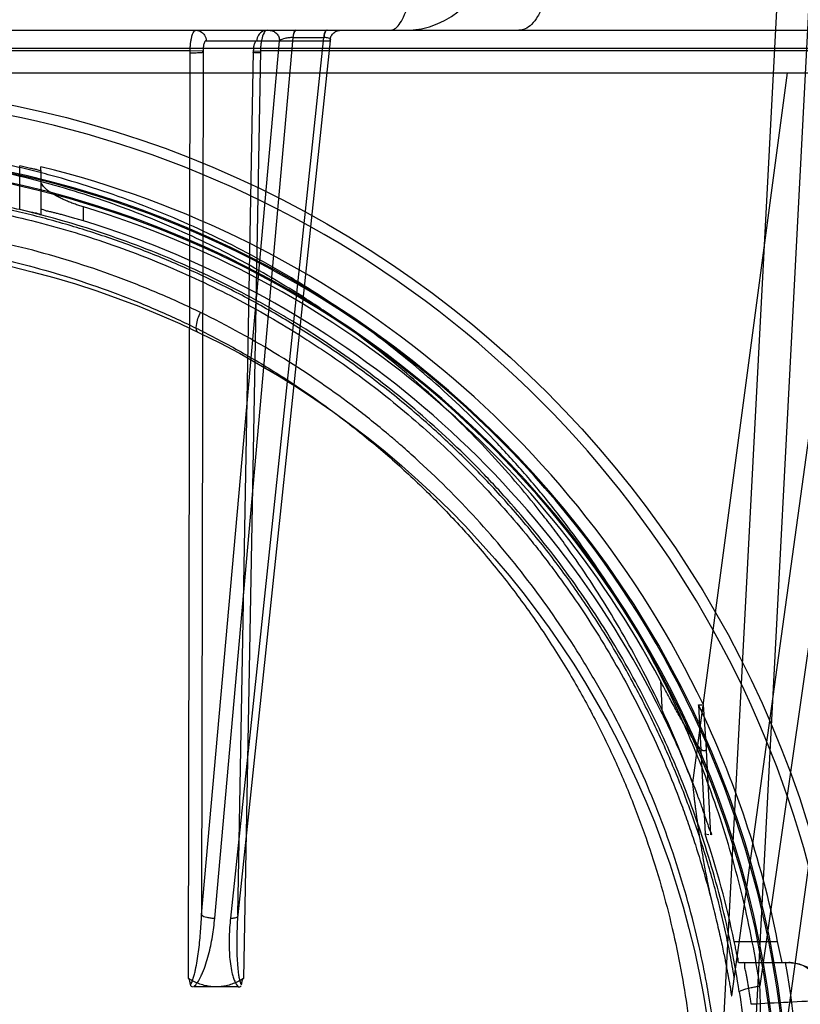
# Model space of a CAD drawing. Header units: millimetres. Extents: x 0 to 297, y 0 to 210.
# Tile 399 of 455: x 240.295 to 240.589, y 160.189 to 160.559. Entities that reach past the tile are written whole.
import ezdxf

# ---------------------------------------------------------------- set-up
doc = ezdxf.new("R2010")
doc.units = ezdxf.units.MM
doc.header["$LTSCALE"] = 16.335
doc.layers.get('0').update_dxf_attribs({"linetype": 'CONTINUOUS'})
for name, color, linetype in [('AXES_REF', 7, 'CONTINUOUS'), ('INTFCLR_1', 7, 'CONTINUOUS'), ('INTFCLR_144815', 7, 'CONTINUOUS')]:
    doc.layers.add(name, color=color, linetype=linetype)

msp = doc.modelspace()

# ---------------------------------------------------------------- linework, layer by layer
at = {"color": 7, "linetype": 'Continuous'}
for radius in [7.756662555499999, 7.756, 7.706331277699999]:
    msp.add_circle((241.4302422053, 154.539298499), radius, dxfattribs=at)
msp.add_arc((241.4302422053, 154.539298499), 7.68, 278.2771290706, 261.7228709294, dxfattribs=at)
at = {"layer": 'AXES_REF', "color": 9, "linetype": 'Continuous'}
msp.add_arc((241.4302422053, 154.539298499), 7.075609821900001, 94.4118118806, 85.5881881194, dxfattribs=at)
at = {"layer": 'INTFCLR_1', "color": 9, "linetype": 'Continuous'}
msp.add_circle((240.2140185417, 160.131298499), 0.344, dxfattribs=at)
for points, knots in [([(240.3633003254, 160.4491381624), (240.3607223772, 160.4503932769), (240.3555159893, 160.4528478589), (240.3449543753, 160.4575058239), (240.3260566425, 160.4649968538), (240.303727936, 160.4719253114), (240.2837128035, 160.4764777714), (240.2735203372, 160.4783808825), (240.2676320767, 160.4793607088), (240.2528886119, 160.4816146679), (240.2276366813, 160.4839584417), (240.1977993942, 160.4835822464), (240.1785098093, 160.4818139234), (240.1696038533, 160.4807006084), (240.1636733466, 160.4798794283), (240.1476178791, 160.4773318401), (240.1218622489, 160.4715081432), (240.0969340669, 160.4631023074), (240.0821876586, 160.457062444), (240.0768830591, 160.4547712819), (240.069031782, 160.4512617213), (240.0525135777, 160.4432487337), (240.0283142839, 160.4292153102), (240.005770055, 160.4130456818), (239.992022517, 160.4016147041), (239.985855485, 160.3961702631), (239.981794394, 160.3924985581), (239.9709167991, 160.3823084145), (239.9541955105, 160.3647047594), (239.9342023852, 160.3393354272), (239.9195334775, 160.3167403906), (239.9103356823, 160.3001806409), (239.9053572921, 160.2904356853), (239.8981587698, 160.2754957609), (239.8885725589, 160.252205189), (239.8803362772, 160.2251973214), (239.8762058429, 160.2070744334), (239.8745222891, 160.1984857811), (239.8734564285, 160.1926675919), (239.8708042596, 160.1764959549), (239.8687062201, 160.1555900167), (239.8681879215, 160.1345274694), (239.8683322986, 160.1238705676), (239.8685333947, 160.1177409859), (239.8692271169, 160.1025552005), (239.8712505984, 160.0829536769), (239.8750083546, 160.0621668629), (239.8772603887, 160.0519282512), (239.8786539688, 160.0461159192), (239.8808336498, 160.037502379), (239.8844641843, 160.0248233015), (239.8918923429, 160.0029939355), (239.9007825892, 159.9819794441), (239.909783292, 159.9643479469), (239.9152384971, 159.9545416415), (239.9236660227, 159.9402036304), (239.9374680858, 159.9195919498), (239.9583220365, 159.8940001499), (239.9756912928, 159.8763636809), (239.9879825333, 159.8652818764), (239.996406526, 159.858044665), (240.0116476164, 159.8458753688), (240.0348464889, 159.8299566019), (240.0546272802, 159.8190676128), (240.0648476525, 159.8140865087)], [0, 0, 0, 0, 0.0078493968, 0.0157556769, 0.0315973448, 0.06348082, 0.0796255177, 0.0877696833, 0.09186257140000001, 0.09596636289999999, 0.128600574, 0.1611442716, 0.177500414, 0.1816059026, 0.1857145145, 0.1938901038, 0.2261064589, 0.2578609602, 0.2657731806, 0.2697286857, 0.2736790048, 0.2893160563, 0.3199691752, 0.350131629, 0.3651446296, 0.3688979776, 0.3726519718, 0.3801321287, 0.4097003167, 0.4390100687, 0.4684423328, 0.4833358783, 0.4908515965, 0.498396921, 0.52873346, 0.5596898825, 0.5755734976, 0.5795998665, 0.5836492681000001, 0.5917658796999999, 0.6244614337, 0.6410489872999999, 0.6494251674, 0.6536350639, 0.6578378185, 0.6910418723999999, 0.7074624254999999, 0.7156483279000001, 0.7197377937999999, 0.7238248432, 0.7399718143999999, 0.7558251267, 0.7869322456, 0.802323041, 0.8100025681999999, 0.8176490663, 0.8478512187, 0.8777971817, 0.9079026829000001, 0.9155006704, 0.9231007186, 0.93830313, 0.9688745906, 1, 1, 1, 1]), ([(240.0648476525, 159.8140865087), (240.0752237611, 159.8090295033), (240.0966122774, 159.7999104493), (240.1244810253, 159.7912590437), (240.1430925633, 159.787028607), (240.1518390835, 159.7853392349), (240.1577108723, 159.7842851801), (240.1738534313, 159.7817151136), (240.2005509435, 159.7792441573), (240.2273798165, 159.7795921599), (240.2437377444, 159.78088483), (240.2497109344, 159.7814766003), (240.2586128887, 159.782478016), (240.2776221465, 159.7852528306), (240.3063033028, 159.7917601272), (240.3298960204, 159.7997425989), (240.3433970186, 159.8051941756), (240.348739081, 159.8074308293), (240.3579294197, 159.811485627), (240.3757716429, 159.8201733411), (240.4000849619, 159.8343274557), (240.4205299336, 159.849064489), (240.4323871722, 159.8587462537), (240.4366319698, 159.862341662), (240.442899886, 159.8677812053), (240.4560217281, 159.8798722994), (240.4748117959, 159.8998218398), (240.495056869, 159.9258012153), (240.5076541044, 159.9455231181), (240.5144852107, 159.9575750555), (240.5171964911, 159.9624937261), (240.5217996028, 159.9712089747), (240.5304446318, 159.9890961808), (240.5389054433, 160.0103894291), (240.5458800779, 160.0324890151), (240.5519098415, 160.055492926), (240.55733746, 160.08514324), (240.5593892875, 160.1108008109), (240.5597325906, 160.1260072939), (240.5597921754, 160.1321339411), (240.5596910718, 160.1427711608), (240.5586928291, 160.1637361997), (240.5561333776, 160.1844920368), (240.5531371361, 160.2005106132), (240.5519497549, 160.2062668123), (240.5500860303, 160.2147710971), (240.5469405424, 160.2272917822), (240.5419994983, 160.2435958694), (240.5345299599, 160.2646014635), (240.5267647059, 160.2823797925), (240.5192819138, 160.2971044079), (240.5141086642, 160.3067239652), (240.5045671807, 160.3230793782), (240.4894182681, 160.3453663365), (240.4688676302, 160.3703294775), (240.4517435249, 160.3875960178), (240.4406237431, 160.3975681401), (240.436471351, 160.401160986), (240.430161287, 160.4064908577), (240.41609606, 160.4176714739), (240.3930629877, 160.4334208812), (240.373436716, 160.4442031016), (240.3633003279, 160.4491381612)], [0, 0, 0, 0, 0.0316060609, 0.0635406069, 0.07975651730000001, 0.0838444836, 0.0879320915, 0.0960907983, 0.1285991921, 0.1611989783, 0.1694097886, 0.173526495, 0.1776339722, 0.1939379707, 0.2261052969, 0.2580138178, 0.2620009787, 0.2659733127, 0.273871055, 0.2895030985, 0.3202911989, 0.3507747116, 0.3583934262, 0.3622044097, 0.3660061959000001, 0.3811173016, 0.4110448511, 0.4409258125, 0.4711799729, 0.4750127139, 0.4788584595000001, 0.4865582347, 0.5019977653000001, 0.5332401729, 0.5491816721, 0.5654318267, 0.5983319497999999, 0.6315729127, 0.6357728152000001, 0.6399804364, 0.648348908, 0.6648970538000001, 0.6974320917, 0.7054938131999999, 0.7095177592, 0.7135247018, 0.7293322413, 0.7448511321, 0.7601545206, 0.7903607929, 0.7978752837, 0.8053790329, 0.8202649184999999, 0.8497067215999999, 0.8790537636, 0.9086837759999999, 0.9161831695, 0.9199497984, 0.9237184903, 0.9387994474, 0.9691302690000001, 1, 1, 1, 1]), ([(240.3624739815, 160.4416160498), (240.3616774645, 160.4419971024), (240.3618041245, 160.4454568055), (240.3626110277, 160.4475622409), (240.3633003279, 160.4491381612)], [0, 0, 0, 0, 0.3392071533, 1, 1, 1, 1])]:
    msp.add_open_spline(points, degree=3, knots=knots, dxfattribs=at)
at = {"layer": 'INTFCLR_144815', "color": 9, "linetype": 'Continuous'}
for p, q in [((240.7189496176, 161.2100770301), (240.5738738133, 160.1957300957)), ((240.5782257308, 160.1393150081), (240.6517083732, 160.6718127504)), ((239.5607711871, 160.5552984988), (240.8803257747, 160.555298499)), ((240.3637805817, 160.2224120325), (240.393091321, 160.551333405)), ((240.3655049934, 160.5513334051), (240.4121512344, 160.5513334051)), ((240.3687151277, 160.2211820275), (240.3982450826, 160.55256341)), ((240.4096959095, 160.55256341), (240.374634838, 160.2211820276)), ((240.4121512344, 160.551333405), (240.3773504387, 160.2224120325)), ((240.3982450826, 160.55256341), (240.3981497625, 160.5525638)), ((240.3982450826, 160.55256341), (240.4097905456, 160.5525638)), ((240.7329402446, 160.5484201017), (239.6950968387, 160.5484201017)), ((240.3594722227, 160.547577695), (240.1054059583, 160.547577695)), ((240.3588212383, 160.1984475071), (240.3594723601, 160.5475776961)), ((240.3643683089, 160.5474730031), (240.3637805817, 160.2224120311)), ((240.3773504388, 160.2224120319), (240.383363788, 160.5474730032)), ((240.385923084, 160.547577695), (240.3794837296, 160.1984476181)), ((240.6015148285, 160.5475776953), (240.3859230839, 160.5475776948)), ((240.5841947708, 160.539298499), (240.548464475, 160.2721336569)), ((240.5632967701, 160.192008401), (240.6104313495, 160.5335728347)), ((240.2953102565, 160.4878496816), (240.2953102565, 160.504260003)), ((240.3033102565, 160.5025293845), (240.3033102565, 160.4860307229)), ((240.3193102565, 160.4835566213), (240.3193102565, 160.4888296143)), ((240.5364523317, 160.3104557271), (240.5370833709, 160.2981352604)), ((240.5554353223, 160.2525667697), (240.553676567, 160.2869048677)), ((240.5642241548, 160.2124583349), (240.5805543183, 160.2124583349)), ((240.5659424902, 160.2044583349), (240.5847827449, 160.2044583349))]:
    msp.add_line(p, q, dxfattribs=at)
at = {"layer": 'INTFCLR_144815', "color": 6, "linetype": 'Continuous'}
for p, q in [((240.5580185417, 160.1392984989), (240.5854461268, 160.6626480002)), ((240.5973967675, 160.6613919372), (240.5700184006, 160.1389815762)), ((239.8081047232, 160.539298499), (240.6199323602, 160.5392984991)), ((240.3033102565, 160.5025293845), (240.3033102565, 160.5039672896)), ((240.5507718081, 160.3014638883), (240.5520093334, 160.3014689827)), ((240.5507724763, 160.3014639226), (240.5532550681, 160.2529422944)), ((240.5536779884, 160.2868885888), (240.5526276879, 160.3014735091)), ((240.5532557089, 160.2529423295), (240.5547070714, 160.2526921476)), ((240.5822025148, 160.2044583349), (240.5805543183, 160.2124583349)), ((240.3775602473, 160.1952984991), (240.3607446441, 160.195298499))]:
    msp.add_line(p, q, dxfattribs=at)
at = {"layer": 'INTFCLR_144815', "color": 7, "linetype": 'Continuous'}
for p, q in [((240.3643683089, 160.5474730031), (240.3594723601, 160.5475776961)), ((240.383363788, 160.5474730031), (240.385923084, 160.547577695))]:
    msp.add_line(p, q, dxfattribs=at)
at = {"layer": 'INTFCLR_144815', "color": 9, "linetype": 'Continuous'}
msp.add_circle((240.2140185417, 160.139298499), 0.3956209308, dxfattribs=at)
for centre, radius, start, end in [((240.4402504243, 160.587298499), 0.032, 270.0000000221, 357.9999352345), ((240.2140185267, 160.1393682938), 0.3916209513, 359.9897887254, 180.0102113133), ((240.2140185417, 160.1391157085), 0.3709937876, 0.0282300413, 179.971769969), ((240.2140185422, 160.1393415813), 0.3704352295, 359.9933364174, 180.0066635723), ((240.2140185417, 160.139185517), 0.3669943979, 0.0176390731, 179.9823609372), ((240.2140185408, 160.1394113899), 0.3664358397, 359.9823484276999, 180.017651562), ((240.8903601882, 154.2983841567), 5.8990505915, 92.8378929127, 93.1072203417)]:
    msp.add_arc(centre, radius, start, end, dxfattribs=at)
at = {"layer": 'INTFCLR_144815', "color": 6, "linetype": 'Continuous'}
for centre, radius, start, end in [((240.2140185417, 160.139298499), 0.3754415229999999, 25.5916832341, 76.24142759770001), ((240.2140185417, 160.139298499), 0.3650456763, 27.9606619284, 73.2357535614), ((240.2140185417, 160.139298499), 0.36, 26.1813150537, 72.9936921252), ((240.2140185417, 160.139298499), 0.3737657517, 11.2877879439, 25.7133570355), ((240.2140185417, 160.139298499), 0.3577657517, 11.7996976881, 18.5207825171), ((240.2140185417, 160.139298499), 0.3752405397, 350.0000000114, 10.0000000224), ((240.5829265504, 160.1804738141), 0.0239929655, 6.3648645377, 88.4911023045)]:
    msp.add_arc(centre, radius, start, end, dxfattribs=at)
at = {"layer": 'INTFCLR_144815', "color": 9, "linetype": 'Continuous'}
for points, knots in [([(240.496114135, 160.5870192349), (240.4961073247, 160.5850874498), (240.4959510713, 160.5811701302), (240.4952678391, 160.5753519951), (240.4941043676, 160.5697642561), (240.4924875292, 160.5647591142), (240.4904944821, 160.5606398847), (240.4882281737, 160.5576059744), (240.4857787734, 160.5557381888), (240.4839876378, 160.5552984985), (240.4831875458, 160.555298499)], [0, 0, 0, 0, 0.1585239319, 0.321372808, 0.480200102, 0.6261543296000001, 0.7519661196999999, 0.8541031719, 0.9343441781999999, 1, 1, 1, 1]), ([(240.4346458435, 160.555298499), (240.4352374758, 160.555298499), (240.436622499, 160.5557804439), (240.4383636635, 160.5576116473), (240.4399780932, 160.5604994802), (240.4414231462, 160.564427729), (240.442606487, 160.5692208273), (240.4434866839, 160.5746002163), (240.4440258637, 160.5802384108), (240.4441755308, 160.5840475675), (240.4441995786, 160.5859361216)], [0, 0, 0, 0, 0.0527384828, 0.1234468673, 0.2208804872, 0.3461693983, 0.4954188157, 0.6603752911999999, 0.8316394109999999, 1, 1, 1, 1]), ([(240.36167992, 160.555298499), (240.3624068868, 160.555298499), (240.3636967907, 160.5548909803), (240.3651170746, 160.5534035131), (240.3654986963, 160.5520879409), (240.3655049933, 160.5513334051)], [0, 0, 0, 0, 0.3611684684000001, 0.6251217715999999, 1, 1, 1, 1]), ([(240.3883899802, 160.5552984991), (240.3876630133, 160.5552984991), (240.3863731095, 160.5548909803), (240.3849528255, 160.5534035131), (240.3845712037, 160.5520879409), (240.3845649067, 160.5513334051)], [0, 0, 0, 0, 0.3611684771, 0.6251217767, 1, 1, 1, 1]), ([(240.3892662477, 160.555298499), (240.3897424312, 160.555298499), (240.390750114, 160.5550983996), (240.3920443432, 160.5542072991), (240.392892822, 160.5528641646), (240.393087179, 160.5518297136), (240.393091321, 160.5513334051)], [0, 0, 0, 0, 0.2352370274, 0.4927334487, 0.7548125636, 1, 1, 1, 1]), ([(240.3991638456, 160.555298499), (240.3988371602, 160.555298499), (240.3983117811, 160.5540846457), (240.3982094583, 160.5532336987), (240.3981497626, 160.5525638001)], [0, 0, 0, 0, 0.3269343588, 1, 1, 1, 1]), ([(240.3982450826, 160.55256341), (240.3982803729, 160.5529255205), (240.3984094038, 160.55372638), (240.398630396, 160.554675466), (240.3991305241, 160.555298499), (240.3993545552, 160.555298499)], [0, 0, 0, 0, 0.3557634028, 0.7809335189, 1, 1, 1, 1]), ([(240.4108053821, 160.555298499), (240.4104658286, 160.555298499), (240.4098699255, 160.5541218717), (240.4097613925, 160.5532353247), (240.4096959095, 160.55256341)], [0, 0, 0, 0, 0.3346504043, 1, 1, 1, 1]), ([(240.4109945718, 160.555298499), (240.4106417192, 160.555298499), (240.409980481, 160.5541586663), (240.4098618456, 160.5532376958), (240.4097905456, 160.5525638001)], [0, 0, 0, 0, 0.3424058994, 1, 1, 1, 1]), ([(240.4121512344, 160.5513334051), (240.4121553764, 160.5518297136), (240.4123497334, 160.5528641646), (240.4131982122, 160.5542072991), (240.4144924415, 160.5550983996), (240.4155001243, 160.555298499), (240.4159763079, 160.555298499)], [0, 0, 0, 0, 0.2451874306, 0.5072665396, 0.7647629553, 1, 1, 1, 1]), ([(240.3655049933, 160.5513334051), (240.3651044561, 160.5514179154), (240.3646147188, 160.5503243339), (240.3644169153, 160.5491032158), (240.3643521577, 160.5480662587), (240.3643683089, 160.5474730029)], [0, 0, 0, 0, 0.2933139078, 0.5747594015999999, 1, 1, 1, 1]), ([(240.383363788, 160.5474730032), (240.3833618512, 160.5476558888), (240.383374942, 160.5482464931), (240.3834667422, 160.5492678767), (240.3836614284, 160.550326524), (240.3841611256, 160.5514190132), (240.3845649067, 160.5513334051)], [0, 0, 0, 0, 0.1305196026, 0.4241482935, 0.7054453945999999, 1, 1, 1, 1]), ([(240.3981497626, 160.5525638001), (240.3976349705, 160.5525637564), (240.3966067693, 160.5525027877), (240.3949043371, 160.5521847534), (240.393623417, 160.5518379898), (240.393091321, 160.5513334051)], [0, 0, 0, 0, 0.2933406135, 0.5821472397, 1, 1, 1, 1]), ([(240.4121512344, 160.5513334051), (240.4122796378, 160.5514534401), (240.4125313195, 160.5518407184), (240.4118885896, 160.5523452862), (240.4109997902, 160.5525038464), (240.4102313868, 160.5525638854), (240.4097905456, 160.5525638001)], [0, 0, 0, 0, 0.1580060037, 0.3199896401, 0.6037166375, 1, 1, 1, 1]), ([(240.5738737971, 160.1957300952), (240.5722182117, 160.2068332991), (240.5679503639, 160.228801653), (240.5602437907, 160.2556506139), (240.5536634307, 160.2739545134), (240.5495721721, 160.2842587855), (240.543169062, 160.2994114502), (240.5324252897, 160.321432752), (240.5157007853, 160.349314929), (240.4998638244, 160.3711893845), (240.4878130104, 160.3857348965), (240.4806438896, 160.3938318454), (240.4696827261, 160.4056783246), (240.4523195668, 160.4225032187), (240.4272671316, 160.4428428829), (240.4071594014, 160.4564053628), (240.3932251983, 160.4647091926), (240.3837830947, 160.4700514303), (240.3669801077, 160.4788227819), (240.3421056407, 160.489735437), (240.3188745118, 160.4974957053), (240.30305344, 160.5017896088), (240.2923683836, 160.5044253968), (240.273574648, 160.5083732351), (240.2465580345, 160.5121157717), (240.2248126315, 160.5131099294), (240.2140185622, 160.5131097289)], [0, 0, 0, 0, 0.0644257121, 0.1282422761, 0.1600975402, 0.1760213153, 0.1918637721, 0.2545006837, 0.3164394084, 0.378241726, 0.4092734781, 0.4248132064, 0.4403015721, 0.5018952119, 0.5633654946, 0.6252760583, 0.6408776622, 0.6564531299, 0.6875306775, 0.7496249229, 0.8121192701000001, 0.8278777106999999, 0.8437023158, 0.8752729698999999, 0.9380528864, 1, 1, 1, 1]), ([(240.5484644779, 160.2721337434), (240.5471360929, 160.2757136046), (240.542059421, 160.2887865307), (240.5320944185, 160.310750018), (240.5173766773, 160.3372608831), (240.5048348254, 160.3560919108), (240.49587101, 160.368172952), (240.4897357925, 160.3760987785), (240.4786406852, 160.3895609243), (240.4616846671, 160.4077493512), (240.4396212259, 160.4278402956), (240.4218495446, 160.4415174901), (240.4105282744, 160.4493220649), (240.406333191, 160.4521169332), (240.3999898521, 160.4562464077), (240.3860447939, 160.4648063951), (240.3637689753, 160.4765945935), (240.3358312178, 160.4884409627), (240.3116215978, 160.4963100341), (240.294217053, 160.5007210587), (240.2840809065, 160.5029317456), (240.2687917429, 160.5059078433), (240.2454675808, 160.5091050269), (240.2245552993, 160.5100602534), (240.2140184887, 160.5100603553)], [0, 0, 0, 0, 0.0262234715, 0.0963018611, 0.1654342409, 0.2342573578, 0.2514915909, 0.2687439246, 0.3030867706, 0.3712704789, 0.4393100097, 0.5078048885, 0.5250773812, 0.5337424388, 0.5424230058, 0.5770586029, 0.6460858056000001, 0.7152793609, 0.7852176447, 0.820669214, 0.8385519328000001, 0.8564596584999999, 0.9276363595, 1, 1, 1, 1]), ([(240.5661416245, 160.1934386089), (240.5645228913, 160.2040682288), (240.5603475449, 160.2251032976), (240.5528119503, 160.2507956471), (240.5463792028, 160.268306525), (240.5423787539, 160.2781674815), (240.5361126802, 160.2926786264), (240.5255961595, 160.3137697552), (240.5092337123, 160.3404590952), (240.4937459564, 160.3613881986), (240.4819644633, 160.3753021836), (240.4749522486, 160.3830514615), (240.4642201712, 160.3944004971), (240.4472179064, 160.4105180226), (240.4227032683, 160.4299883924), (240.4030400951, 160.442962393), (240.3894131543, 160.4509076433), (240.3801709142, 160.4560236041), (240.3637171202, 160.4644268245), (240.3393656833, 160.4748768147), (240.3166413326, 160.482302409), (240.3011631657, 160.4864120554), (240.2907040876, 160.4889363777), (240.2723052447, 160.492717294), (240.2457214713, 160.4963194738), (240.2189171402, 160.4975017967), (240.2001241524, 160.4970512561), (240.1893425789, 160.4964234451), (240.1732418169, 160.4951154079), (240.1493733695, 160.4918017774), (240.1182408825, 160.4845699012), (240.0930446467, 160.476281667), (240.0758603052, 160.469320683), (240.0661559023, 160.4650048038), (240.0518390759, 160.4582486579), (240.0310855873, 160.4470050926), (240.0049647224, 160.4297148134), (239.9846040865, 160.4135094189), (239.9711302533, 160.4012595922), (239.9636388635, 160.3939844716), (239.9526710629, 160.3828545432), (239.9371713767, 160.365302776), (239.9186039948, 160.3401665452), (239.9063480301, 160.3201284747), (239.8988885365, 160.306283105), (239.8940873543, 160.2968800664), (239.8862426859, 160.2801724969), (239.8766155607, 160.2555622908), (239.867662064, 160.2249713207), (239.8635103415, 160.2040403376), (239.8618954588, 160.1934386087)], [0, 0, 0, 0, 0.0318457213, 0.0634185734, 0.0791931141, 0.0870815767, 0.094933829, 0.1260061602, 0.1567815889, 0.1875451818, 0.2030139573, 0.210765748, 0.2184960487, 0.2492749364, 0.2800521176, 0.3111084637, 0.3189436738, 0.3267698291, 0.3423932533, 0.3736478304, 0.40514581, 0.4130942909, 0.4210773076, 0.4370099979, 0.4687094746, 0.5004174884, 0.5163608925, 0.5243692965, 0.5324013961, 0.5642032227, 0.5956284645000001, 0.6269453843, 0.6426486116, 0.6505262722, 0.6583992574, 0.6895346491, 0.72033006, 0.7510658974, 0.7665005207, 0.7742492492, 0.7819920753, 0.8127794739, 0.8435012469, 0.8744409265, 0.8822471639, 0.8900796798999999, 0.905708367, 0.9368993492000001, 0.9682376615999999, 1, 1, 1, 1]), ([(239.8717406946, 160.2252094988), (239.8737016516, 160.2331303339), (239.876624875, 160.2434126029), (239.8807968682, 160.2559261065), (239.8841618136, 160.2653502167), (239.8904867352, 160.2814459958), (239.9008449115, 160.303643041), (239.9153149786, 160.328986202), (239.9290080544, 160.3489775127), (239.9394265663, 160.3623467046), (239.9456263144, 160.3698154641), (239.9551203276, 160.3807856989), (239.9701816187, 160.3964872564), (239.9919577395, 160.4157493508), (240.0094824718, 160.4288447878), (240.0216699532, 160.4370016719), (240.0299785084, 160.4423135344), (240.0448156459, 160.4511531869), (240.0668436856, 160.4624601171), (240.0945101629, 160.4738247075), (240.1160704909, 160.4805955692), (240.1307951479, 160.4843602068), (240.1407772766, 160.4866811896), (240.1533775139, 160.4891775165), (240.1660929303, 160.4911208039), (240.1763211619, 160.4923398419), (240.1916199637, 160.4938225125), (240.2145953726, 160.4947865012), (240.2451938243, 160.4934005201), (240.2679680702, 160.4903676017), (240.2830327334, 160.4875176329), (240.2930154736, 160.4854016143), (240.3101498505, 160.4811812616), (240.3339835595, 160.4736534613), (240.361496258, 160.4623168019), (240.3834434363, 160.451029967), (240.3971883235, 160.4428291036), (240.4034371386, 160.4388747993), (240.4075673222, 160.4362000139), (240.4187034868, 160.4287374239), (240.4361863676, 160.4156601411), (240.4579083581, 160.3964337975), (240.4746099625, 160.3790182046), (240.4855395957, 160.3661240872), (240.4915791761, 160.3585373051), (240.5003928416, 160.3469863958), (240.5127257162, 160.3289819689), (240.527207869, 160.3036142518), (240.5375723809, 160.2813961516), (240.543898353, 160.2652890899), (240.5472598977, 160.2558687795), (240.551422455, 160.2433771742), (240.5543388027, 160.2331161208), (240.5562962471, 160.2252099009)], [0, 0, 0, 0, 0.0260933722, 0.0341459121, 0.0421792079, 0.0580898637, 0.08943313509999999, 0.1204101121, 0.1513108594, 0.1668239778, 0.1745963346, 0.1823477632, 0.2132152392, 0.244081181, 0.2752183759, 0.2830803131, 0.2909751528, 0.3067500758, 0.3382935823, 0.3700502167, 0.4022856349, 0.4104553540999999, 0.4186483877, 0.4350547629, 0.4515167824, 0.4597669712, 0.4679907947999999, 0.50066556, 0.5331935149, 0.5658225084, 0.5740275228, 0.5822189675, 0.5984510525, 0.6304407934, 0.6620376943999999, 0.6934977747, 0.7092581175, 0.7132052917, 0.7171442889, 0.7249927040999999, 0.7560706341, 0.7868683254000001, 0.8176571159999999, 0.8331371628, 0.8409068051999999, 0.8486637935, 0.8795968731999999, 0.9106030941, 0.9419732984, 0.957896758, 0.9659251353, 0.9739546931, 1, 1, 1, 1]), ([(240.3595415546, 160.1960633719), (240.3600823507, 160.1968005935), (240.3605644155, 160.1982232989), (240.3611163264, 160.2001580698), (240.3616177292, 160.202347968), (240.362132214, 160.205148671), (240.3627905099, 160.2097048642), (240.3633823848, 160.2154647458), (240.3636756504, 160.220092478), (240.3637805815, 160.2224120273)], [0, 0, 0, 0, 0.1022075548, 0.1634147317, 0.2259665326, 0.3529520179, 0.4817713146, 0.7404393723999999, 1, 1, 1, 1]), ([(240.3607448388, 160.1952986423), (240.3618942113, 160.1962978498), (240.3630242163, 160.1981844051), (240.3644161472, 160.2011741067), (240.3654396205, 160.2039718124), (240.3667488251, 160.2084972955), (240.3679260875, 160.2142350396), (240.3685088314, 160.2188671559), (240.3687151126, 160.2211820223)], [0, 0, 0, 0, 0.1663170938, 0.2317517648, 0.3614325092, 0.4906053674, 0.7462034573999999, 1, 1, 1, 1]), ([(240.3637805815, 160.2224120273), (240.3642450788, 160.2218874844), (240.365536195, 160.2215372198), (240.3671931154, 160.2212292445), (240.368219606, 160.221177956), (240.3687151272, 160.2211820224)], [0, 0, 0, 0, 0.4077906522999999, 0.7115860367, 1, 1, 1, 1]), ([(240.3746348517, 160.2211820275), (240.3743914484, 160.218881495), (240.3741495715, 160.2154217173), (240.3741066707, 160.2108153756), (240.3742335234, 160.2073908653), (240.3745520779, 160.2040007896), (240.3750284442, 160.2012111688), (240.3756084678, 160.1990294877), (240.3762779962, 160.1971783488), (240.3769750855, 160.1959115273), (240.3775602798, 160.1952984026)], [0, 0, 0, 0, 0.2617045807, 0.3918493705, 0.5210039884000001, 0.6492004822, 0.776798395, 0.8407099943, 0.9041171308, 1, 1, 1, 1]), ([(240.374634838, 160.2211820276), (240.3750779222, 160.2211783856), (240.3758089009, 160.2212070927), (240.3767179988, 160.2214006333), (240.3772977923, 160.2216271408), (240.3775818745, 160.2220613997), (240.3774333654, 160.2223165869), (240.3773504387, 160.2224120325)], [0, 0, 0, 0, 0.3747017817, 0.6146906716, 0.7852731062, 0.8930787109, 1, 1, 1, 1]), ([(240.3773504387, 160.2224120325), (240.3772069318, 160.2200947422), (240.3770539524, 160.2166193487), (240.3769894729, 160.2119957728), (240.3770209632, 160.2085601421), (240.3771474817, 160.2051636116), (240.377360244, 160.2023690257), (240.3776256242, 160.2001758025), (240.3779694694, 160.1982449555), (240.3782932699, 160.1968134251), (240.3787634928, 160.1960630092)], [0, 0, 0, 0, 0.2624034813, 0.3930493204, 0.5225751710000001, 0.6506910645, 0.7770700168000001, 0.8394037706, 0.899912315, 1, 1, 1, 1]), ([(240.5982962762, 160.1902001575), (240.5981588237, 160.1917182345), (240.5975318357, 160.1946848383), (240.595566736, 160.1986725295), (240.5927299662, 160.2018451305), (240.590333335, 160.2032609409), (240.5890919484, 160.2037301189)], [0, 0, 0, 0, 0.2662787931, 0.5236181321, 0.7681696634, 1, 1, 1, 1]), ([(240.5661416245, 160.1934386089), (240.5660996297, 160.1935461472), (240.5665750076, 160.1938838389), (240.5673308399, 160.1941355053), (240.5688290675, 160.1946106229), (240.570480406, 160.195005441), (240.5722324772, 160.19539742), (240.5733126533, 160.1956185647), (240.5738737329, 160.1957300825)], [0, 0, 0, 0, 0.0424882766, 0.1547259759, 0.3416106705, 0.5937305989, 0.7894654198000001, 1, 1, 1, 1]), ([(240.573295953, 160.1378256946), (240.5734925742, 160.1411580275), (240.5739287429, 160.1498229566), (240.5745008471, 160.1691253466), (240.5742662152, 160.1851040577), (240.5738737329, 160.1957300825)], [0, 0, 0, 0, 0.1728816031, 0.44930315, 1, 1, 1, 1]), ([(240.5661416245, 160.1934386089), (240.5677141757, 160.1831117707), (240.5693825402, 160.1675305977), (240.5701194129, 160.1494309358), (240.5701854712, 160.1417657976), (240.5701813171, 160.1392984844)], [0, 0, 0, 0, 0.5767817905, 0.8637642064, 1, 1, 1, 1])]:
    msp.add_open_spline(points, degree=3, knots=knots, dxfattribs=at)
at = {"layer": 'INTFCLR_144815', "color": 7, "linetype": 'Continuous'}
for points, knots in [([(240.3594574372, 160.5468081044), (240.3594493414, 160.547190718), (240.3594682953, 160.5479575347), (240.3595184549, 160.549208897), (240.3596355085, 160.5505253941), (240.3598302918, 160.5518444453), (240.360172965, 160.5532636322), (240.3605595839, 160.5545062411), (240.3613401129, 160.5552984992), (240.36167992, 160.555298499)], [0, 0, 0, 0, 0.1257812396, 0.2519525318, 0.4116504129, 0.5597588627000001, 0.6904259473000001, 0.8883160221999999, 1, 1, 1, 1]), ([(240.3883899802, 160.5552984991), (240.3879084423, 160.5552984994), (240.3868603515, 160.5540161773), (240.3864543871, 160.5523328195), (240.3861209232, 160.5505247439), (240.3859883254, 160.5492099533), (240.385921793, 160.5479576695), (240.3858949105, 160.5471908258), (240.3859004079, 160.5468081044)], [0, 0, 0, 0, 0.1567808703, 0.444614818, 0.5918617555, 0.7503136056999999, 0.8753793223, 1, 1, 1, 1]), ([(240.3594574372, 160.5468081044), (240.3602078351, 160.5468161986), (240.361266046, 160.5468421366), (240.3624612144, 160.5469079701), (240.3630308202, 160.546933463), (240.3633980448, 160.5469905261), (240.3637102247, 160.5470059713), (240.364035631, 160.5469347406), (240.3642282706, 160.547199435), (240.3642731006, 160.5474530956), (240.3643683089, 160.5474730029)], [0, 0, 0, 0, 0.436244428, 0.6152272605, 0.6956525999, 0.7679015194, 0.82970721, 0.8808935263, 0.9434568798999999, 1, 1, 1, 1]), ([(240.3859004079, 160.5468081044), (240.3856802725, 160.546810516), (240.3850983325, 160.5468182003), (240.3843373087, 160.5468592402), (240.3835403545, 160.5468807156), (240.3833450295, 160.5469580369), (240.3831531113, 160.546999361), (240.3832121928, 160.5469491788), (240.383207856, 160.547196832), (240.3832766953, 160.5472731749), (240.3833098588, 160.547461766), (240.383363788, 160.5474730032)], [0, 0, 0, 0, 0.2015326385, 0.5240207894, 0.7497747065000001, 0.8120394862, 0.8354158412, 0.8375445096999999, 0.8751129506, 0.9495707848, 1, 1, 1, 1]), ([(240.3691524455, 160.1952984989), (240.36849486, 160.1952978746), (240.3671642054, 160.1953766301), (240.3651553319, 160.1957296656), (240.3630982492, 160.196337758), (240.3609574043, 160.1972312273), (240.3595460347, 160.1980106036), (240.3588211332, 160.1984476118)], [0, 0, 0, 0, 0.1804216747, 0.3647485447, 0.558474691, 0.7677627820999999, 1, 1, 1, 1]), ([(240.3691524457, 160.195298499), (240.3684950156, 160.19529787), (240.3671645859, 160.1953766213), (240.3651559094, 160.1957295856), (240.3630987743, 160.1963376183), (240.3609577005, 160.1972311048), (240.3595461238, 160.1980105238), (240.3588211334, 160.1984476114)], [0, 0, 0, 0, 0.180379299, 0.3646876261, 0.5584195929, 0.7677303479, 1, 1, 1, 1]), ([(240.379483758, 160.1984476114), (240.3787590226, 160.1980093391), (240.3773355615, 160.1972252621), (240.3751794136, 160.1963270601), (240.3731101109, 160.1957203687), (240.3711130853, 160.1953747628), (240.3697983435, 160.1952969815), (240.3691524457, 160.195298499)], [0, 0, 0, 0, 0.2323778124, 0.44503119, 0.6396008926, 0.8227844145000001, 1, 1, 1, 1])]:
    msp.add_open_spline(points, degree=3, knots=knots, dxfattribs=at)
at = {"layer": 'INTFCLR_144815', "color": 6, "linetype": 'Continuous'}
for points, knots in [([(240.3033102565, 160.5025293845), (240.3033102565, 160.5021760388), (240.3019968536, 160.5029461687), (240.300957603, 160.5029277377), (240.299235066, 160.5034069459), (240.2977197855, 160.5037181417), (240.2963642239, 160.5040257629), (240.2956640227, 160.5041812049), (240.2953102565, 160.504260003)], [0, 0, 0, 0, 0.1294943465, 0.285932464, 0.4927875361, 0.7367571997, 0.8671743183, 1, 1, 1, 1]), ([(240.3193102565, 160.4888296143), (240.3187263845, 160.4890054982), (240.3175627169, 160.4893744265), (240.3158346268, 160.4899775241), (240.3141368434, 160.4906267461), (240.3124892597, 160.4913164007), (240.3109171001, 160.4920382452), (240.3094421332, 160.4927845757), (240.3080863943, 160.4935464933), (240.3068707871, 160.4943151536), (240.3058116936, 160.4950801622), (240.304710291, 160.4960223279), (240.3037204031, 160.497108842), (240.3033102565, 160.4981645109), (240.3033102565, 160.4986143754)], [0, 0, 0, 0, 0.09441111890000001, 0.1889731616, 0.2833415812, 0.3757918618, 0.4654599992, 0.5511260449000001, 0.6316570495, 0.7061464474, 0.7736992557, 0.8337377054, 0.9303492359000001, 1, 1, 1, 1]), ([(240.5642492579, 160.1989106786), (240.5637668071, 160.20177892), (240.5627290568, 160.2075208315), (240.5609574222, 160.2161193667), (240.5589628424, 160.2247254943), (240.5567416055, 160.2333364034), (240.5542898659, 160.241948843), (240.5516036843, 160.2505590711), (240.5486792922, 160.2591621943), (240.5455130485, 160.2677526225), (240.5421018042, 160.2763233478), (240.5384427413, 160.2848667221), (240.5345338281, 160.2933736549), (240.5303736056, 160.3018344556), (240.5259616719, 160.3102381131), (240.5212985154, 160.3185729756), (240.5163858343, 160.3268264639), (240.5112264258, 160.3349855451), (240.5058243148, 160.3430367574), (240.5001847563, 160.350966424), (240.4943141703, 160.3587609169), (240.4882200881, 160.3664068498), (240.4819110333, 160.3738913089), (240.4753963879, 160.3812020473), (240.4686862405, 160.3883276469), (240.4617912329, 160.3952576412), (240.4547224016, 160.4019826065), (240.4474909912, 160.4084942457), (240.4401082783, 160.4147854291), (240.4325854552, 160.4208501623), (240.424933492, 160.4266835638), (240.4171630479, 160.4322817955), (240.409284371, 160.4376420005), (240.4013072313, 160.4427622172), (240.3932407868, 160.4476413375), (240.3850937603, 160.452278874), (240.3768742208, 160.4566749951), (240.3685896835, 160.4608303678), (240.3602471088, 160.4647460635), (240.3518528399, 160.4684235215), (240.3434129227, 160.4718643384), (240.3349325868, 160.4750704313), (240.3264168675, 160.4780437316), (240.3178700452, 160.4807863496), (240.3092962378, 160.4833003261), (240.30069894, 160.4855877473), (240.2920815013, 160.4876505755), (240.2834467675, 160.4894907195), (240.2747974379, 160.4911099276), (240.2661358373, 160.4925098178), (240.2574641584, 160.493691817), (240.2487843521, 160.4946571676), (240.2400982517, 160.4954069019), (240.2314075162, 160.4959418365), (240.2227138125, 160.4962625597), (240.2169164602, 160.4963338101), (240.2140185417, 160.4963338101)], [0, 0, 0, 0, 0.0174675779, 0.035038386, 0.0527193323, 0.0705173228, 0.0884397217, 0.1064918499, 0.1246794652, 0.143004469, 0.1614695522, 0.1800730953, 0.1988143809, 0.2176879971, 0.2366893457, 0.2558095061, 0.2750388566, 0.2943659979, 0.3137778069, 0.3332599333, 0.3527970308, 0.3723732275, 0.3919721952, 0.4115777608, 0.4311742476, 0.4507464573, 0.4702801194, 0.4897621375, 0.5091806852, 0.5285254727, 0.5477874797, 0.5669592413, 0.5860347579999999, 0.6050093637, 0.6238798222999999, 0.6426447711, 0.6613024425, 0.6798536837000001, 0.6983001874, 0.7166429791, 0.7348859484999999, 0.7530315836, 0.7710849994, 0.7890500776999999, 0.8069328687, 0.8247382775, 0.8424729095, 0.8601425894, 0.8777542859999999, 0.8953145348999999, 0.9128305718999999, 0.9303093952, 0.9477583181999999, 0.9651847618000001, 0.9825961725, 1, 1, 1, 1]), ([(240.3033102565, 160.4860307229), (240.3033102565, 160.4856775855), (240.3019992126, 160.4864621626), (240.3009618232, 160.4864547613), (240.2992393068, 160.4869535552), (240.2977231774, 160.4872813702), (240.296365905, 160.4876039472), (240.2956646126, 160.487767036), (240.2953102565, 160.4878496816)], [0, 0, 0, 0, 0.129116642, 0.2853279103, 0.4921525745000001, 0.7363561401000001, 0.8669606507, 1, 1, 1, 1]), ([(240.3193102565, 160.4835566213), (240.3186994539, 160.4837434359), (240.3174865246, 160.4841096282), (240.3156873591, 160.4846386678), (240.3139416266, 160.4851383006), (240.3122720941, 160.4856038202), (240.3107037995, 160.4860275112), (240.3092444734, 160.4864163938), (240.3079416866, 160.486735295), (240.3064226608, 160.4871680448), (240.3052606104, 160.4871358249), (240.3033102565, 160.4882791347), (240.3033102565, 160.4877608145)], [0, 0, 0, 0, 0.1157701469, 0.2296434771, 0.3398920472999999, 0.444916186, 0.5436782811, 0.6346979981, 0.7174450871, 0.7906142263, 0.9060545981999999, 1, 1, 1, 1]), ([(240.2140185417, 160.4775922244), (240.2192784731, 160.4775922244), (240.2298175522, 160.4773434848), (240.2456205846, 160.4762212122), (240.261425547, 160.4743415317), (240.2772209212, 160.4716941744), (240.292999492, 160.4682630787), (240.30875095, 160.4640290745), (240.3244604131, 160.4589690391), (240.3401073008, 160.4530579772), (240.3556635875, 160.4462686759), (240.3710936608, 160.4385747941), (240.386351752, 160.4299511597), (240.401381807, 160.4203787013), (240.4161147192, 160.4098457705), (240.430469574, 160.3983552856), (240.4443523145, 160.3859274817), (240.4576589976, 160.3726074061), (240.4702799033, 160.3584680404), (240.4821055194, 160.3436120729), (240.4930377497, 160.3281702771), (240.5029965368, 160.3122916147), (240.5119308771, 160.2961333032), (240.5198196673, 160.279844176), (240.526672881, 160.263553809), (240.5325243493, 160.2473626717), (240.5374250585, 160.231339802), (240.5414337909, 160.21552329), (240.5446109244, 160.1999245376), (240.5470117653, 160.1845343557), (240.5486842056, 160.1693283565), (240.5496651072, 160.1542707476), (240.5498758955, 160.1442740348), (240.5498718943, 160.1392984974)], [0, 0, 0, 0, 0.0297989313, 0.0596971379, 0.0897219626, 0.1199349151, 0.1503958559, 0.1811653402, 0.2123022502, 0.2438592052, 0.2758844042, 0.3084194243, 0.3414961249, 0.3751312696, 0.4093242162, 0.4440489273, 0.4792482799, 0.5148298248, 0.5506586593, 0.5865641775, 0.6223450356, 0.657788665, 0.6926950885, 0.7268956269, 0.7602746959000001, 0.7927732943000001, 0.824387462, 0.8551611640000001, 0.8851759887, 0.9145402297, 0.9433746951, 0.9718122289, 1, 1, 1, 1]), ([(240.553676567, 160.2869048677), (240.5537108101, 160.2864229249), (240.5537038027, 160.2856216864), (240.5536326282, 160.2840429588), (240.5520611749, 160.2841937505), (240.5512370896, 160.285265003), (240.550243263, 160.2864042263), (240.549210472, 160.2878986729), (240.5482664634, 160.2893388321), (240.5473630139, 160.2907957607), (240.5465423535, 160.2921565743), (240.5456199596, 160.2937270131), (240.5445899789, 160.2955199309), (240.5434511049, 160.2975404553), (240.5422070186, 160.2997829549), (240.5408662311, 160.3022317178), (240.5394438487, 160.304857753), (240.5379616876, 160.3076188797), (240.5369590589, 160.3095011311), (240.5364523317, 160.3104557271)], [0, 0, 0, 0, 0.0421083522, 0.0771325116, 0.1094995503, 0.1467990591, 0.1945406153, 0.2412336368, 0.3048952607, 0.3446590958, 0.3906212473, 0.443391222, 0.5033843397, 0.5708249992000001, 0.6455292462, 0.7268835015, 0.8141360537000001, 0.9058098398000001, 1, 1, 1, 1]), ([(240.5370833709, 160.2981352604), (240.5376259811, 160.2970316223), (240.5387216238, 160.2947722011), (240.5403534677, 160.2913100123), (240.541988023, 160.2877368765), (240.5435974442, 160.2841077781), (240.5451520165, 160.2804892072), (240.5466213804, 160.2769579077), (240.5479701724, 160.2736126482), (240.5491654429, 160.2705576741), (240.5501934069, 160.2678569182), (240.5510638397, 160.265513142), (240.5518006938, 160.2634844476), (240.5524264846, 160.2617283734), (240.5529556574, 160.2602127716), (240.5534102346, 160.2589014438), (240.5538643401, 160.2575275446), (240.5544085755, 160.2560752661), (240.5546505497, 160.2546484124), (240.5561754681, 160.2524398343), (240.5554353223, 160.2525667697)], [0, 0, 0, 0, 0.0750276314, 0.1531893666, 0.2334999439, 0.3147356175, 0.3953804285, 0.4737637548, 0.5480713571, 0.6154257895, 0.6738931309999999, 0.7243678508, 0.7679497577, 0.8055811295, 0.8380615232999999, 0.8660001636, 0.8899114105, 0.9275834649, 0.9541864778, 1, 1, 1, 1]), ([(240.5484644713, 160.2721336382), (240.5485064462, 160.2717410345), (240.5485916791, 160.2709742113), (240.5487185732, 160.2698469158), (240.5488443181, 160.2687588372), (240.5489815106, 160.2675960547), (240.5491224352, 160.2664295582), (240.5492756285, 160.2651897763), (240.5494387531, 160.2638974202), (240.549635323, 160.2623776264), (240.5498737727, 160.260584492), (240.5501054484, 160.2588950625), (240.5503211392, 160.2573622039), (240.5505088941, 160.2560534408), (240.5507186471, 160.2546213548), (240.5509543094, 160.2530464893), (240.551220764, 160.2513081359), (240.5515236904, 160.2493855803), (240.5518665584, 160.2472706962), (240.5522561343, 160.2449534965), (240.5526946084, 160.2424189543), (240.5531958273, 160.2396414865), (240.5537782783, 160.2365787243), (240.5544643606, 160.2331664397), (240.5552865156, 160.229331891), (240.555942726, 160.2266384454), (240.5562962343, 160.2252097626)], [0, 0, 0, 0, 0.0248823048, 0.0486214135, 0.07148916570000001, 0.093907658, 0.1224064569, 0.1455344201, 0.1726309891, 0.2044949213, 0.2421071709, 0.2866261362, 0.3119562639, 0.3396571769, 0.3699467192, 0.4031669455, 0.4400076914, 0.480774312, 0.5258179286, 0.5750240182, 0.6288494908, 0.6879127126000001, 0.7528810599, 0.8253155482, 0.9072513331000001, 1, 1, 1, 1]), ([(240.5562962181, 160.2252097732), (240.5566111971, 160.2239755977), (240.5572234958, 160.2215243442), (240.5580909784, 160.2178960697), (240.5588903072, 160.2144020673), (240.5596047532, 160.2111410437), (240.5602219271, 160.2082070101), (240.5607412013, 160.205646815), (240.56117356, 160.2034471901), (240.5615352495, 160.2015559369), (240.5618387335, 160.199935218), (240.5620944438, 160.1985362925), (240.5623588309, 160.1970961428), (240.5626215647, 160.1955129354), (240.5629108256, 160.1942540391), (240.5631969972, 160.1912853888), (240.5632967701, 160.192008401)], [0, 0, 0, 0, 0.1125874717, 0.2233229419, 0.3297427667, 0.4294020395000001, 0.5184019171, 0.5947623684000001, 0.6602992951, 0.71657557, 0.7648849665, 0.8062770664, 0.8415937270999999, 0.8968043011, 0.9354861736, 1, 1, 1, 1]), ([(240.5659424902, 160.2044583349), (240.5655798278, 160.2044583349), (240.5657966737, 160.2057671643), (240.5653243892, 160.2068296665), (240.5650611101, 160.2085480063), (240.564719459, 160.2100616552), (240.5644435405, 160.2114104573), (240.5642976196, 160.2121066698), (240.5642241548, 160.2124583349)], [0, 0, 0, 0, 0.1329517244, 0.2902826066, 0.496699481, 0.7389775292, 0.8682967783, 1, 1, 1, 1]), ([(240.5706042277, 160.1887621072), (240.5705220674, 160.1893544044), (240.5703547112, 160.1905309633), (240.5700943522, 160.1922750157), (240.5698290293, 160.1939713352), (240.5695635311, 160.195598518), (240.5693006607, 160.1971335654), (240.5690505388, 160.1985663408), (240.5687990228, 160.1998528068), (240.5685645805, 160.2013551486), (240.5680184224, 160.202544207), (240.5683203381, 160.2044583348), (240.5677926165, 160.2044583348)], [0, 0, 0, 0, 0.1124410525, 0.2234643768, 0.3315749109, 0.4353095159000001, 0.5334128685, 0.6246539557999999, 0.7080278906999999, 0.7823674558, 0.9007680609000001, 1, 1, 1, 1]), ([(240.5890919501, 160.2037301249), (240.5886502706, 160.2038477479), (240.5878480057, 160.2040401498), (240.5864120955, 160.2042863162), (240.5854175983, 160.2044583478), (240.5847827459, 160.2044583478)], [0, 0, 0, 0, 0.3133564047, 0.5647632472, 1, 1, 1, 1]), ([(240.3588211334, 160.1984476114), (240.3591249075, 160.1982620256), (240.3592649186, 160.1972874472), (240.3594619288, 160.1965356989), (240.3595413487, 160.1960632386)], [0, 0, 0, 0, 0.4262871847, 1, 1, 1, 1]), ([(240.3787635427, 160.1960632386), (240.3788329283, 160.1964760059), (240.3790310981, 160.1972309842), (240.3791287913, 160.1982311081), (240.379483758, 160.1984476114)], [0, 0, 0, 0, 0.5016635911, 1, 1, 1, 1])]:
    msp.add_open_spline(points, degree=3, knots=knots, dxfattribs=at)
for points in [[(240.3595413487, 160.1960632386), (240.3595997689, 160.1957154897), (240.3599624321, 160.1953418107), (240.360315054, 160.1953418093)], [(240.3775602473, 160.195298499), (240.3779337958, 160.1952985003), (240.3785478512, 160.1953231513), (240.3786097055, 160.1956915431)]]:
    msp.add_open_spline(points, degree=3, dxfattribs=at)

doc.saveas('drawing.dxf')
